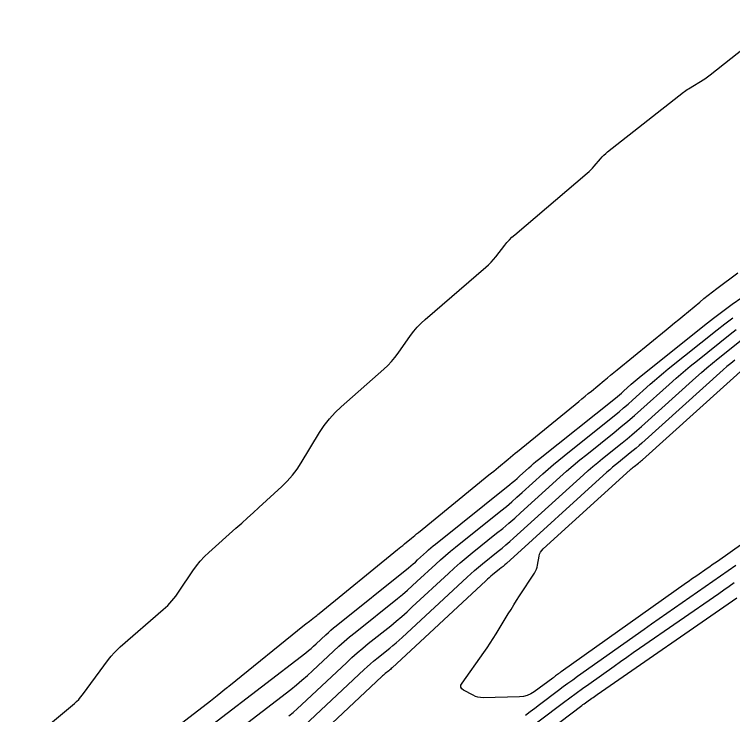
# Model space of a CAD drawing. Extents: x 1768942 to 1774819, y 723037 to 732099.
# Drawn here: x 1770707.9 to 1770796.8, y 726736.8 to 726823.5 of the extents above; entities that cross this region are included whole.
import ezdxf

# ---------------------------------------------------------------- set-up
doc = ezdxf.new("R2010")
doc.units = 0
doc.layers.add('R_Contours', color=7, linetype='Continuous')

msp = doc.modelspace()

# ---------------------------------------------------------------- linework, layer by layer
at = {"layer": 'R_Contours'}
for points in [[(1770707.924, 726731.971), (1770715.345, 726738.176), (1770715.62, 726738.421), (1770715.88, 726738.681), (1770716.123, 726738.956), (1770716.35, 726739.246), (1770719.576, 726743.63), (1770719.906, 726744.053), (1770720.257, 726744.455), (1770720.63, 726744.837), (1770721.026, 726745.199), (1770726.347, 726749.807), (1770726.902, 726750.321), (1770727.418, 726750.869), (1770727.896, 726751.452), (1770728.335, 726752.068), (1770730.013, 726754.6), (1770730.452, 726755.217), (1770730.926, 726755.802), (1770731.438, 726756.356), (1770731.987, 726756.877), (1770735.338, 726759.862), (1770736.053, 726760.502), (1770736.766, 726761.145), (1770737.477, 726761.79), (1770738.186, 726762.438), (1770741.015, 726765.036), (1770741.696, 726765.706), (1770742.325, 726766.42), (1770742.901, 726767.176), (1770743.426, 726767.976), (1770745.693, 726771.707), (1770746.267, 726772.577), (1770746.902, 726773.397), (1770747.597, 726774.166), (1770748.352, 726774.884), (1770753.629, 726779.54), (1770754.117, 726779.997), (1770754.576, 726780.48), (1770755.006, 726780.989), (1770755.406, 726781.525), (1770756.949, 726783.72), (1770757.35, 726784.255), (1770757.782, 726784.762), (1770758.244, 726785.241), (1770758.737, 726785.693), (1770766.253, 726792.162), (1770766.586, 726792.464), (1770766.903, 726792.781), (1770767.203, 726793.114), (1770767.487, 726793.462), (1770768.591, 726794.886), (1770768.875, 726795.234), (1770769.177, 726795.566), (1770769.495, 726795.881), (1770769.83, 726796.18), (1770778.818, 726803.788), (1770779.046, 726803.99), (1770779.265, 726804.202), (1770779.475, 726804.423), (1770779.675, 726804.653), (1770780.457, 726805.593), (1770780.658, 726805.823), (1770780.87, 726806.04), (1770781.094, 726806.247), (1770781.329, 726806.441), (1770790.701, 726813.805), (1770790.853, 726813.921), (1770791.008, 726814.032), (1770791.165, 726814.139), (1770791.326, 726814.241), (1770793.355, 726815.49), (1770793.529, 726815.601), (1770793.7, 726815.717), (1770793.866, 726815.838), (1770794.03, 726815.963), (1770803.464, 726823.452)], [(1770723.581, 726731.879), (1770732.203, 726738.509), (1770732.409, 726738.668), (1770732.613, 726738.829), (1770732.817, 726738.991), (1770733.019, 726739.154), (1770734.185, 726740.102), (1770734.208, 726740.121), (1770734.231, 726740.139), (1770734.254, 726740.157), (1770734.277, 726740.175), (1770734.369, 726740.246), (1770734.392, 726740.264), (1770734.415, 726740.282), (1770734.438, 726740.3), (1770734.461, 726740.318), (1770743.84, 726747.905), (1770743.988, 726748.024), (1770744.138, 726748.143), (1770744.288, 726748.26), (1770744.438, 726748.377), (1770745.043, 726748.842), (1770745.193, 726748.959), (1770745.343, 726749.077), (1770745.492, 726749.196), (1770745.64, 726749.315), (1770755.33, 726757.215), (1770755.546, 726757.392), (1770755.761, 726757.568), (1770755.977, 726757.745), (1770756.192, 726757.922), (1770757.051, 726758.63), (1770757.266, 726758.807), (1770757.482, 726758.984), (1770757.697, 726759.16), (1770757.913, 726759.336), (1770766.645, 726766.458), (1770766.941, 726766.701), (1770767.238, 726766.943), (1770767.534, 726767.187), (1770767.83, 726767.43), (1770769.012, 726768.406), (1770769.307, 726768.65), (1770769.603, 726768.893), (1770769.9, 726769.136), (1770770.196, 726769.379), (1770777.751, 726775.543), (1770778.148, 726775.867), (1770778.544, 726776.192), (1770778.939, 726776.518), (1770779.334, 726776.844), (1770780.913, 726778.15), (1770781.308, 726778.477), (1770781.704, 726778.802), (1770782.1, 726779.127), (1770782.496, 726779.452), (1770788.566, 726784.407), (1770789.088, 726784.835), (1770789.61, 726785.264), (1770790.131, 726785.694), (1770790.652, 726786.124), (1770792.731, 726787.85), (1770793.253, 726788.279), (1770793.78, 726788.701), (1770794.312, 726789.117), (1770794.848, 726789.528), (1770797.428, 726791.479)], [(1770727.545, 726731.82), (1770743.982, 726744.459), (1770744.311, 726744.718), (1770744.633, 726744.985), (1770744.949, 726745.26), (1770745.257, 726745.543), (1770746.478, 726746.69), (1770746.786, 726746.974), (1770747.1, 726747.251), (1770747.418, 726747.523), (1770747.742, 726747.788), (1770756.705, 726754.971), (1770756.99, 726755.204), (1770757.271, 726755.442), (1770757.548, 726755.686), (1770757.82, 726755.934), (1770758.899, 726756.938), (1770759.171, 726757.186), (1770759.448, 726757.429), (1770759.729, 726757.667), (1770760.014, 726757.9), (1770769.229, 726765.278), (1770769.532, 726765.524), (1770769.831, 726765.775), (1770770.127, 726766.031), (1770770.418, 726766.292), (1770771.575, 726767.342), (1770771.867, 726767.603), (1770772.162, 726767.859), (1770772.461, 726768.11), (1770772.765, 726768.356), (1770782.291, 726775.975), (1770782.543, 726776.179), (1770782.791, 726776.387), (1770783.037, 726776.598), (1770783.279, 726776.813), (1770784.244, 726777.68), (1770784.486, 726777.895), (1770784.732, 726778.107), (1770784.981, 726778.314), (1770785.233, 726778.519), (1770793.314, 726784.976), (1770794.446, 726785.864), (1770795.594, 726786.732), (1770796.757, 726787.58), (1770797.936, 726788.406)], [(1770731.509, 726731.761), (1770742.132, 726739.929), (1770742.828, 726740.478), (1770743.511, 726741.044), (1770744.179, 726741.626), (1770744.832, 726742.226), (1770747.419, 726744.656), (1770748.072, 726745.257), (1770748.736, 726745.845), (1770749.411, 726746.42), (1770750.098, 726746.982), (1770755.329, 726751.175), (1770755.947, 726751.679), (1770756.554, 726752.194), (1770757.153, 726752.721), (1770757.741, 726753.258), (1770760.077, 726755.43), (1770760.665, 726755.967), (1770761.264, 726756.493), (1770761.872, 726757.008), (1770762.489, 726757.512), (1770768.128, 726762.027), (1770768.799, 726762.572), (1770769.461, 726763.128), (1770770.114, 726763.694), (1770770.758, 726764.27), (1770773.319, 726766.594), (1770773.963, 726767.17), (1770774.616, 726767.736), (1770775.278, 726768.292), (1770775.949, 726768.837), (1770782.169, 726773.811), (1770782.739, 726774.273), (1770783.302, 726774.744), (1770783.858, 726775.223), (1770784.408, 726775.71), (1770786.592, 726777.674), (1770787.142, 726778.161), (1770787.698, 726778.64), (1770788.261, 726779.11), (1770788.832, 726779.573), (1770794.898, 726784.42), (1770795.85, 726785.167), (1770796.814, 726785.896)], [(1770741.869, 726736.631), (1770742.409, 726737.078), (1770742.937, 726737.539), (1770743.454, 726738.013), (1770749.046, 726743.266), (1770749.697, 726743.866), (1770750.36, 726744.453), (1770751.034, 726745.027), (1770751.719, 726745.588), (1770754.485, 726747.804), (1770755.17, 726748.364), (1770755.846, 726748.937), (1770756.511, 726749.522), (1770757.165, 726750.119), (1770761.627, 726754.268), (1770762.345, 726754.923), (1770763.074, 726755.564), (1770763.814, 726756.192), (1770764.567, 726756.806), (1770767.6, 726759.234), (1770768.354, 726759.847), (1770769.097, 726760.472), (1770769.831, 726761.107), (1770770.555, 726761.755), (1770775.434, 726766.184), (1770776.244, 726766.908), (1770777.065, 726767.62), (1770777.898, 726768.318), (1770778.741, 726769.003), (1770782.137, 726771.719), (1770782.98, 726772.404), (1770783.814, 726773.1), (1770784.637, 726773.809), (1770785.451, 726774.53), (1770788.941, 726777.668), (1770789.797, 726778.427), (1770790.664, 726779.173), (1770791.542, 726779.906), (1770792.431, 726780.627), (1770796.483, 726783.865), (1770797.253, 726784.469)], [(1770741.821, 726733.56), (1770751.214, 726742.386), (1770751.591, 726742.733), (1770751.974, 726743.072), (1770752.364, 726743.404), (1770752.761, 726743.729), (1770754.361, 726745.011), (1770754.758, 726745.335), (1770755.148, 726745.666), (1770755.533, 726746.005), (1770755.911, 726746.35), (1770763.941, 726753.817), (1770764.402, 726754.238), (1770764.871, 726754.65), (1770765.347, 726755.053), (1770765.831, 726755.448), (1770767.781, 726757.009), (1770768.265, 726757.403), (1770768.743, 726757.805), (1770769.215, 726758.213), (1770769.68, 726758.63), (1770778.335, 726766.488), (1770778.916, 726767.006), (1770779.504, 726767.516), (1770780.1, 726768.016), (1770780.704, 726768.507), (1770783.137, 726770.452), (1770783.741, 726770.943), (1770784.338, 726771.442), (1770784.928, 726771.95), (1770785.511, 726772.466), (1770792.26, 726778.534), (1770792.935, 726779.132), (1770793.618, 726779.72), (1770794.31, 726780.298), (1770795.01, 726780.866), (1770798.067, 726783.309)], [(1770797.05, 726780.669), (1770796.571, 726780.269), (1770796.098, 726779.862), (1770795.631, 726779.448), (1770785.571, 726770.402), (1770785.219, 726770.09), (1770784.862, 726769.784), (1770784.502, 726769.482), (1770784.137, 726769.186), (1770782.667, 726768.011), (1770782.302, 726767.714), (1770781.942, 726767.412), (1770781.587, 726767.104), (1770781.236, 726766.791), (1770768.806, 726755.504), (1770768.599, 726755.319), (1770768.389, 726755.138), (1770768.177, 726754.959), (1770767.961, 726754.784), (1770767.095, 726754.09), (1770766.88, 726753.915), (1770766.668, 726753.736), (1770766.46, 726753.552), (1770766.255, 726753.365), (1770754.658, 726742.582), (1770754.555, 726742.488), (1770754.451, 726742.396), (1770754.345, 726742.306), (1770754.237, 726742.218), (1770753.802, 726741.87), (1770753.695, 726741.782), (1770753.589, 726741.691), (1770753.484, 726741.599), (1770753.382, 726741.505), (1770742.434, 726731.219)], [(1770808.06, 726765.062), (1770794.917, 726755.765), (1770794.599, 726755.54), (1770794.281, 726755.317), (1770793.962, 726755.094), (1770793.643, 726754.872), (1770792.364, 726753.987), (1770792.045, 726753.765), (1770791.726, 726753.542), (1770791.408, 726753.318), (1770791.091, 726753.094), (1770775.588, 726742.105), (1770775.499, 726742.042), (1770775.411, 726741.978), (1770775.323, 726741.913), (1770775.236, 726741.848), (1770774.889, 726741.585), (1770774.802, 726741.519), (1770774.715, 726741.454), (1770774.627, 726741.389), (1770774.54, 726741.324), (1770772.254, 726739.641), (1770771.831, 726739.375), (1770771.384, 726739.182), (1770770.912, 726739.06), (1770770.415, 726739.01), (1770765.934, 726738.892), (1770765.606, 726738.904), (1770765.289, 726738.958), (1770764.981, 726739.055), (1770764.684, 726739.193), (1770763.516, 726739.832), (1770763.284, 726740.005), (1770763.174, 726740.207), (1770763.185, 726740.436), (1770763.318, 726740.693), (1770766.022, 726744.479), (1770766.422, 726745.05), (1770766.81, 726745.628), (1770767.186, 726746.214), (1770767.552, 726746.807), (1770769.035, 726749.269), (1770769.375, 726749.828), (1770769.72, 726750.383), (1770770.07, 726750.934), (1770770.426, 726751.483), (1770772.272, 726754.304), (1770772.41, 726754.539), (1770772.521, 726754.785), (1770772.607, 726755.04), (1770772.666, 726755.306), (1770772.852, 726756.39), (1770772.919, 726756.651), (1770773.024, 726756.889), (1770773.169, 726757.106), (1770773.353, 726757.302), (1770784.138, 726767.094), (1770784.258, 726767.202), (1770784.381, 726767.308), (1770784.505, 726767.412), (1770784.63, 726767.514), (1770785.137, 726767.919), (1770785.262, 726768.021), (1770785.387, 726768.125), (1770785.509, 726768.231), (1770785.631, 726768.338), (1770799.002, 726780.361)], [(1770771.161, 726736.739), (1770771.748, 726737.175), (1770772.334, 726737.614), (1770772.918, 726738.055), (1770775.251, 726739.821), (1770775.836, 726740.26), (1770776.424, 726740.694), (1770777.016, 726741.124), (1770777.611, 726741.55), (1770785.83, 726747.375), (1770786.773, 726748.042), (1770787.719, 726748.707), (1770788.666, 726749.369), (1770789.616, 726750.029), (1770793.416, 726752.662), (1770794.365, 726753.321), (1770795.313, 726753.983), (1770796.259, 726754.647), (1770797.203, 726755.313)], [(1770796.985, 726753.092), (1770796.348, 726752.645), (1770795.709, 726752.199), (1770795.07, 726751.755), (1770785.288, 726744.977), (1770784.498, 726744.428), (1770783.709, 726743.876), (1770782.921, 726743.323), (1770782.136, 726742.767), (1770778.995, 726740.541), (1770778.212, 726739.982), (1770777.433, 726739.416), (1770776.659, 726738.844), (1770775.89, 726738.267), (1770769.859, 726733.702)], [(1770765.887, 726728.657), (1770778.123, 726737.919), (1770778.278, 726738.035), (1770778.434, 726738.15), (1770778.59, 726738.264), (1770778.748, 726738.377), (1770779.38, 726738.825), (1770779.538, 726738.937), (1770779.697, 726739.048), (1770779.856, 726739.159), (1770780.015, 726739.27), (1770797.326, 726751.265)]]:
    msp.add_lwpolyline(points, dxfattribs=at)

doc.saveas('drawing.dxf')
